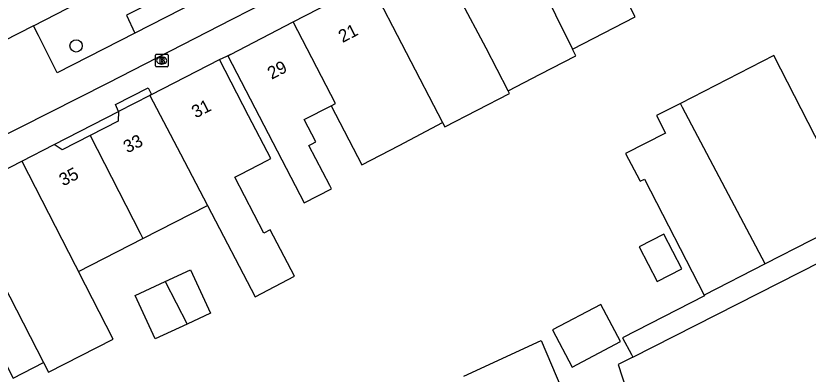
# Model space of a CAD drawing. Extents: x 158087 to 159494, y 382905 to 383981.
# Drawn here: x 159274.7 to 159337.3, y 383313.2 to 383341.6 of the extents above; entities that cross this region are included whole.
import ezdxf

# ---------------------------------------------------------------- set-up
doc = ezdxf.new("R2010")
doc.units = 0
for name, color, linetype in [('IMGEO_Boom', 7, 'Continuous'), ('IMGEO_Brandkraan', 7, 'Continuous'), ('IMGEO_Fietspad_gesloten', 7, 'Continuous'), ('IMGEO_Pand', 7, 'Continuous'), ('IMGEO_Pand_nummerreeks', 7, 'Continuous'), ('IMGEO_Rijbaan_lokaal_gesloten', 7, 'Continuous'), ('IMGEO_Voetpad_open', 7, 'Continuous')]:
    doc.layers.add(name, color=color, linetype=linetype)

msp = doc.modelspace()

# ---------------------------------------------------------------- linework, layer by layer
at = {"layer": 'IMGEO_Boom'}
msp.add_circle((159279.428, 383339.192), 0.489, dxfattribs=at)
at = {"layer": 'IMGEO_Brandkraan'}
for p, q in [((159285.77, 383338.533), (159286.622, 383338.533)), ((159285.695, 383337.607), (159285.695, 383338.459)), ((159286.183, 383338.313), (159286.208, 383338.313)), ((159286.696, 383338.459), (159286.696, 383337.607)), ((159286.622, 383337.533), (159285.77, 383337.533)), ((159286.206, 383337.753), (159286.181, 383337.753))]:
    msp.add_line(p, q, dxfattribs=at)
for points in [[(159285.77, 383338.533), (159286.622, 383338.533)], [(159285.695, 383337.607), (159285.695, 383338.459)], [(159286.043, 383338.233), (159286.043, 383337.833), (159286.256, 383337.833)], [(159286.274, 383338.233), (159286.043, 383338.233)], [(159286.222, 383338.152), (159286.168, 383338.152), (159286.168, 383338.076)], [(159286.168, 383338.076), (159286.221, 383338.076)], [(159286.23, 383338), (159286.168, 383338), (159286.168, 383337.919)], [(159286.168, 383337.919), (159286.23, 383337.919)], [(159286.696, 383338.459), (159286.696, 383337.607)], [(159286.622, 383337.533), (159285.77, 383337.533)]]:
    msp.add_lwpolyline(points, dxfattribs=at)
for centre, radius, start, end in [((159285.772, 383338.457), 0.0765, 91.55205, 178.44795), ((159285.772, 383338.457), 0.0765, 91.55205, 178.44795), ((159286.62, 383338.457), 0.0765, 1.55205, 88.44795), ((159286.62, 383338.457), 0.0765, 1.55205, 88.44795), ((159286.223, 383338.114), 0.0379, 267.82845, 90.93552), ((159286.231, 383337.959), 0.0404, 269.87594, 90.50774), ((159286.278, 383338.088), 0.145, 59.4692, 91.53667), ((159286.303, 383338.135), 0.0922, 285.51372, 58.15012), ((159286.308, 383337.943), 0.105, 301.31148, 78.98903), ((159285.772, 383337.609), 0.0765, 181.55205, 268.44795), ((159285.772, 383337.609), 0.0765, 181.55205, 268.44795), ((159286.262, 383338.084), 0.251, 268.66757, 293.53466), ((159286.62, 383337.609), 0.0765, 271.55205, 358.44795), ((159286.62, 383337.609), 0.0765, 271.55205, 358.44795)]:
    msp.add_arc(centre, radius, start, end, dxfattribs=at)
for centre, major_axis, ratio, start_param, end_param in [((159286.182, 383338.033), (-0.387, 0.002), 0.722429, 4.712389, 7.853982), ((159286.207, 383338.033), (-0.39, 0.002), 0.717154, 1.570796, 4.712389)]:
    msp.add_ellipse(centre, major_axis=major_axis, ratio=ratio, start_param=start_param, end_param=end_param, dxfattribs=at)
at = {"layer": 'IMGEO_Fietspad_gesloten'}
for points in [[(159258.854, 383324.586), (159281.973, 383336.28), (159291.776, 383341.314), (159296.109, 383343.544), (159315.056, 383353.238), (159354.689, 383373.414)], [(159295.173, 383345.89), (159284.079, 383340.204)], [(159284.079, 383340.204), (159277.922, 383337.049), (159276.456, 383340.004), (159276.066, 383340.781)]]:
    msp.add_lwpolyline(points, dxfattribs=at)
at = {"layer": 'IMGEO_Pand'}
for points in [[(159318.665, 383338.923), (159323.622, 383341.496), (159322.128, 383344.376), (159322.69, 383344.638), (159320.908, 383348.073), (159318.605, 383352.511)], [(159313.303, 383349.76), (159318.665, 383338.923)], [(159313.581, 383335.643), (159311.835, 383339.007), (159307.67, 383346.838)], [(159296.575, 383341.083), (159302.643, 383344.231)], [(159302.643, 383344.231), (159308.4, 383333.136)], [(159291.637, 383338.521), (159296.575, 383341.083)], [(159299.579, 383334.463), (159299.918, 383334.639), (159296.575, 383341.083)], [(159291.637, 383338.521), (159291.427, 383338.412), (159297.46, 383326.786), (159299.611, 383327.902), (159299.475, 383328.164), (159297.832, 383331.328), (159298.027, 383331.43), (159298.369, 383331.607), (159297.458, 383333.361), (159299.579, 383334.463)], [(159313.581, 383335.643), (159316.105, 383336.954), (159318.917, 383338.414), (159318.665, 383338.923)], [(159285.39, 383335.346), (159290.772, 383338.108)], [(159289.804, 383326.568), (159293.573, 383319.351), (159296.678, 383320.972), (159294.758, 383324.648), (159294.271, 383324.394), (159291.967, 383328.805), (159292.443, 383329.053), (159294.534, 383330.141), (159294.807, 383330.283), (159293.055, 383333.66), (159290.772, 383338.108)], [(159339.437, 383328.926), (159334.564, 383338.431), (159327.189, 383334.65)], [(159308.4, 383333.136), (159308.584, 383332.782), (159313.69, 383335.433), (159313.581, 383335.643)], [(159285.262, 383335.28), (159282.78, 383334.006)], [(159285.39, 383335.346), (159285.262, 383335.28)], [(159285.262, 383335.28), (159287.676, 383330.658), (159289.804, 383326.568)], [(159299.579, 383334.463), (159302.01, 383329.781), (159304.953, 383331.309), (159308.4, 383333.136)], [(159327.189, 383334.65), (159325.295, 383333.679), (159326.009, 383332.286), (159322.861, 383330.673), (159323.986, 383328.561), (159324.021, 383328.495), (159324.352, 383328.665), (159329.063, 383319.476)], [(159333.885, 383321.949), (159327.365, 383334.319), (159327.189, 383334.65)], [(159282.78, 383334.006), (159282.742, 383333.233), (159280.536, 383332.1)], [(159280.536, 383332.1), (159278.328, 383330.967), (159277.683, 383331.384)], [(159280.536, 383332.1), (159284.501, 383324.395), (159284.716, 383323.957)], [(159275.142, 383330.079), (159277.683, 383331.384)], [(159272.6, 383328.774), (159275.142, 383330.079)], [(159275.142, 383330.079), (159279.362, 383321.859), (159279.617, 383321.34)], [(159270.332, 383326.845), (159274.182, 383319.354), (159276.853, 383314.151)], [(159284.716, 383323.957), (159289.804, 383326.568)], [(159323.43, 383314.578), (159346.567, 383326.346), (159354.795, 383300.681)], [(159341.114, 383325.655), (159333.885, 383321.949)], [(159325.343, 383320.551), (159327.294, 383321.551), (159325.876, 383324.315), (159323.926, 383323.315), (159325.343, 383320.551)], [(159279.617, 383321.34), (159284.716, 383323.957)], [(159333.885, 383321.949), (159329.063, 383319.476)], [(159276.853, 383314.151), (159277.249, 383313.38), (159282.357, 383316.002), (159279.617, 383321.34)], [(159286.479, 383320.552), (159288.469, 383321.471), (159290.05, 383318.048), (159288.206, 383317.196)], [(159288.206, 383317.196), (159285.69, 383316.033), (159284.108, 383319.457), (159286.479, 383320.552)], [(159286.479, 383320.552), (159288.206, 383317.196)], [(159318.638, 383313.799), (159322.448, 383315.81), (159320.903, 383318.738), (159317.092, 383316.728), (159318.638, 383313.799)], [(159310.078, 383313.087), (159316.18, 383315.883), (159317.821, 383312.042), (159311.969, 383309.541)], [(159270.686, 383313.686), (159273.358, 383315.057), (159274.455, 383312.92), (159276.853, 383314.151)], [(159323.43, 383314.578), (159322.279, 383313.992), (159327.286, 383298.516)]]:
    msp.add_lwpolyline(points, dxfattribs=at)
at = {"layer": 'IMGEO_Rijbaan_lokaal_gesloten'}
for points in [[(159276.066, 383340.781), (159280.511, 383343.092)], [(159276.066, 383340.781), (159272.491, 383338.954)]]:
    msp.add_lwpolyline(points, dxfattribs=at)
at = {"layer": 'IMGEO_Voetpad_open'}
for points in [[(159289.232, 383345.303), (159289.552, 383344.744), (159283.402, 383341.62), (159284.079, 383340.204)], [(159290.772, 383338.108), (159291.637, 383338.521)], [(159282.78, 383334.006), (159282.537, 383334.556), (159285.117, 383335.88), (159285.39, 383335.346)], [(159277.683, 383331.384), (159282.78, 383334.006)], [(159329.063, 383319.476), (159329.088, 383319.427), (159322.625, 383316.113), (159323.322, 383314.791), (159323.43, 383314.578)]]:
    msp.add_lwpolyline(points, dxfattribs=at)

# ---------------------------------------------------------------- texts
at = {"layer": 'IMGEO_Pand_nummerreeks'}
for s, rotation, p in [('21', 27.41861, (159300.487, 383339.416)), ('29', 27.41603, (159294.882, 383336.51)), ('31', 27.16966, (159288.88, 383333.45)), ('33', 27.17539, (159283.486, 383330.682)), ('35', 27.17683, (159278.409, 383328.075))]:
    msp.add_text(s, height=1, rotation=rotation, dxfattribs=at).set_placement(p)

doc.saveas('drawing.dxf')
